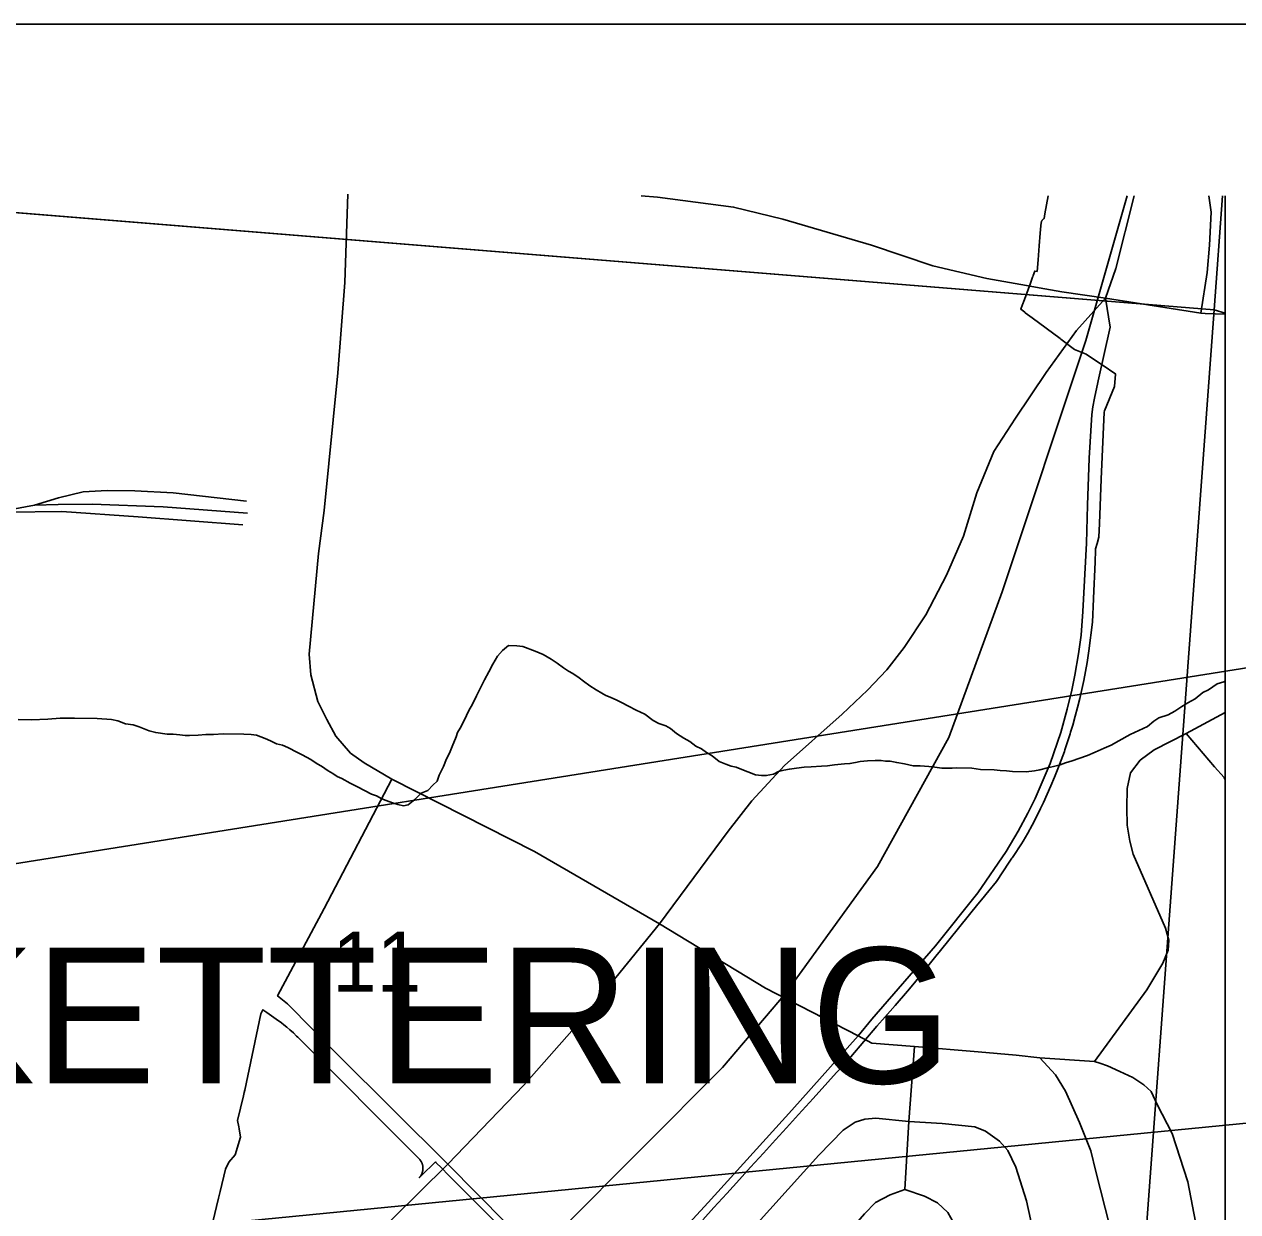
# Model space of a CAD drawing. Extents: x 0 to 34, y 0 to 22.
# Drawn here: x 8.078 to 8.926, y 16.492 to 17.321 of the extents above; entities that cross this region are included whole.
import ezdxf

# ---------------------------------------------------------------- set-up
doc = ezdxf.new("R2010")
doc.units = 0
for name, color, linetype in [('GM_X_City_Street', 7, 'Continuous'), ('GM_X_Corporation_Text', 7, 'Continuous'), ('GM_X_County_Road', 7, 'Continuous'), ('GM_X_Interchange_Ramps', 7, 'Continuous'), ('GM_X_Interstate_Route', 7, 'Continuous'), ('GM_X_Minor_River', 7, 'Continuous'), ('GM_X_Rail_Line', 7, 'Continuous'), ('GM_X_Section', 7, 'Continuous'), ('GM_X_Section_Text', 7, 'Continuous'), ('GM_X_State_Shield', 7, 'Continuous'), ('SH_Data', 7, 'Continuous'), ('SH_Text', 7, 'Continuous')]:
    doc.layers.add(name, color=color, linetype=linetype)

msp = doc.modelspace()

# ---------------------------------------------------------------- linework, layer by layer
at = {"layer": 'GM_X_City_Street'}
for p, q in [((8.77428, 17.13929), (8.79108, 17.13632)), ((8.90289, 17.1191), (8.91708, 17.11863))]:
    msp.add_line(p, q, dxfattribs=at)
for points in [[(8.30423, 17.20229), (8.30223, 17.14064), (8.29741, 17.07751), (8.2878, 16.98139), (8.28393, 16.95138), (8.27737, 16.88105), (8.27853, 16.86652), (8.28346, 16.84799), (8.28955, 16.83533), (8.29588, 16.82385), (8.30608, 16.812), (8.31569, 16.80509), (8.33504, 16.79384), (8.43467, 16.74332), (8.52194, 16.6928), (8.596, 16.64782), (8.66078, 16.61448)], [(8.50924, 17.20132), (8.52048, 17.20036), (8.57373, 17.19333), (8.60804, 17.185), (8.66994, 17.16672), (8.71272, 17.15242), (8.75056, 17.14348), (8.77428, 17.13929)], [(8.89993, 17.11919), (8.90433, 17.14773), (8.90613, 17.16688), (8.90718, 17.18977), (8.90552, 17.20132)], [(8.79108, 17.13632), (8.80294, 17.13423), (8.83335, 17.12977)], [(8.83335, 17.12977), (8.8132, 17.10715), (8.79191, 17.07787), (8.7706, 17.04594), (8.75551, 17.02264), (8.74359, 16.99375), (8.73413, 16.96356), (8.72247, 16.93634), (8.70783, 16.90862), (8.69292, 16.8858), (8.68061, 16.87013), (8.66714, 16.856), (8.64951, 16.83916), (8.60935, 16.80339), (8.58641, 16.77852), (8.56982, 16.75739), (8.52194, 16.6928), (8.46603, 16.62393), (8.42724, 16.58004), (8.37409, 16.52474), (8.37339, 16.52405)], [(8.83335, 17.12977), (8.89993, 17.11919), (8.90289, 17.1191)], [(8.82563, 16.59662), (8.86224, 16.64668), (8.87355, 16.66525), (8.87711, 16.67438), (8.87773, 16.68135), (8.87541, 16.68971), (8.85266, 16.74126), (8.85049, 16.75055), (8.84863, 16.7617), (8.84819, 16.77375), (8.84847, 16.78724), (8.85078, 16.7982), (8.85761, 16.80706), (8.86736, 16.81433), (8.88981, 16.82564), (8.91708, 16.84032)], [(8.91708, 16.79318), (8.91624, 16.79481), (8.90947, 16.8024), (8.88981, 16.82564)], [(8.37409, 16.52474), (8.29752, 16.60093), (8.2622, 16.63682), (8.25529, 16.64239), (8.28773, 16.70342), (8.33504, 16.79384)], [(8.66078, 16.61448), (8.67024, 16.60939), (8.7, 16.60693), (8.74442, 16.6033), (8.77113, 16.60095), (8.78749, 16.5991), (8.82563, 16.59662), (8.82933, 16.5954)], [(8.69321, 16.50704), (8.69608, 16.55462), (8.7, 16.60693)], [(8.82142, 16.07772), (8.82446, 16.10498), (8.83928, 16.3648), (8.84092, 16.3921), (8.84206, 16.42347), (8.84245, 16.43291), (8.84101, 16.45065), (8.83644, 16.48125), (8.82671, 16.51958), (8.82309, 16.53408), (8.81527, 16.55391), (8.80554, 16.57584), (8.79843, 16.5872), (8.78749, 16.5991)], [(8.82933, 16.5954), (8.83488, 16.59357), (8.84335, 16.58965), (8.85257, 16.58537), (8.86007, 16.58021), (8.86523, 16.57564), (8.86957, 16.56638), (8.88, 16.54623), (8.89101, 16.51236), (8.89956, 16.4676), (8.90366, 16.45342), (8.9073, 16.44171), (8.91222, 16.43455), (8.91708, 16.43041)], [(8.33835, 16.11751), (8.34308, 16.17527), (8.34511, 16.20122), (8.34753, 16.20963), (8.35258, 16.2199), (8.35836, 16.22793), (8.43231, 16.30916), (8.5113, 16.39581), (8.63324, 16.531), (8.65014, 16.54856), (8.65854, 16.55406), (8.66536, 16.55621), (8.67301, 16.55696), (8.69608, 16.55462)], [(8.7703, 16.14586), (8.77395, 16.15006), (8.77609, 16.15557), (8.77693, 16.16388), (8.7872, 16.36733), (8.78801, 16.4289), (8.78711, 16.45005), (8.78543, 16.46611), (8.77828, 16.49915), (8.77086, 16.52278), (8.76526, 16.53436), (8.75947, 16.54081), (8.74967, 16.5478), (8.7422, 16.55089), (8.7193, 16.55325), (8.69608, 16.55462)], [(8.37339, 16.52405), (8.2806, 16.43228), (8.22113, 16.37332), (8.16411, 16.31618), (8.1299, 16.28249)], [(8.48387, 16.41957), (8.4149, 16.48356), (8.37409, 16.52474)], [(8.40675, 16.17024), (8.40902, 16.19489), (8.41089, 16.20514), (8.41471, 16.21307), (8.41955, 16.21866), (8.4293, 16.22966), (8.47222, 16.27683), (8.54895, 16.36183), (8.64838, 16.47069), (8.66506, 16.49008), (8.6728, 16.49809), (8.68296, 16.50341), (8.69321, 16.50704)], [(8.71257, 16.1963), (8.718, 16.19834), (8.72369, 16.20253), (8.72695, 16.20794), (8.72844, 16.2155), (8.73236, 16.30796), (8.73627, 16.37031), (8.73758, 16.40806), (8.73599, 16.43611), (8.7332, 16.46342), (8.73152, 16.4719), (8.72965, 16.47992), (8.72341, 16.4911), (8.71614, 16.49782), (8.70701, 16.50257), (8.69321, 16.50704)]]:
    msp.add_lwpolyline(points, dxfattribs=at)
at = {"layer": 'GM_X_County_Road'}
for points in [[(8.83335, 17.12977), (8.84062, 17.15059), (8.85342, 17.20132)], [(8.82818, 17.0719), (8.83665, 17.10944), (8.83335, 17.12977)], [(8.48387, 16.41957), (8.55596, 16.49806), (8.61427, 16.56262), (8.66078, 16.61448), (8.6703, 16.62606), (8.71458, 16.67735), (8.74415, 16.71446), (8.764, 16.74322), (8.77243, 16.7574), (8.77907, 16.77004), (8.78434, 16.78033), (8.79479, 16.80464), (8.80217, 16.82643), (8.80662, 16.84256), (8.80995, 16.85601), (8.81197, 16.8663), (8.81456, 16.88137), (8.81643, 16.89433), (8.81748, 16.91094), (8.82007, 16.95866), (8.82088, 16.98508), (8.8221, 17.01797), (8.82388, 17.04852), (8.82461, 17.05387), (8.82583, 17.05986), (8.82797, 17.07094), (8.82818, 17.0719)]]:
    msp.add_lwpolyline(points, dxfattribs=at)
at = {"layer": 'GM_X_Interchange_Ramps'}
for points in [[(8.79327, 17.20132), (8.79105, 17.18863), (8.79046, 17.1853), (8.79024, 17.18517), (8.79007, 17.18506), (8.78994, 17.18496), (8.7898, 17.18484), (8.78963, 17.18469), (8.7895, 17.18455), (8.78936, 17.18439), (8.78925, 17.18424), (8.78912, 17.18406), (8.789, 17.18387), (8.78889, 17.18366), (8.7888, 17.18346), (8.78873, 17.18328), (8.78866, 17.18307), (8.78861, 17.18288), (8.78856, 17.18268), (8.78854, 17.18252), (8.78851, 17.18231), (8.78834, 17.18034), (8.78789, 17.17508), (8.78715, 17.16639), (8.7863, 17.15656), (8.7856, 17.14844), (8.78404, 17.14871), (8.78297, 17.14569), (8.78261, 17.14472), (8.78251, 17.14445), (8.78098, 17.14029), (8.7761, 17.12705), (8.77585, 17.12639), (8.77449, 17.12268), (8.77423, 17.12198), (8.77708, 17.11986), (8.77739, 17.11962), (8.78218, 17.11606), (8.78226, 17.11599), (8.80166, 17.10154), (8.80216, 17.10117), (8.81184, 17.09396), (8.81984, 17.09057), (8.82776, 17.08533), (8.83183, 17.08263), (8.84, 17.07723), (8.84035, 17.077), (8.84033, 17.07673), (8.83969, 17.06815), (8.83281, 17.05112), (8.83238, 17.05006), (8.83043, 17.00325), (8.82915, 16.97237), (8.82915, 16.97216), (8.82876, 16.96294), (8.82875, 16.96273), (8.82757, 16.95847), (8.82652, 16.95468), (8.8265, 16.95401), (8.82649, 16.9538), (8.82614, 16.94543), (8.82613, 16.94522), (8.82509, 16.92013), (8.82507, 16.91965), (8.8244, 16.90333), (8.82178, 16.88351), (8.82054, 16.87533), (8.81944, 16.86899), (8.81823, 16.86268), (8.81692, 16.85638), (8.81549, 16.85011), (8.81396, 16.84387), (8.81232, 16.83766), (8.81056, 16.83147), (8.80906, 16.82649), (8.80871, 16.82532), (8.80787, 16.82271), (8.80674, 16.8192), (8.80502, 16.81414), (8.80467, 16.81311), (8.80249, 16.80706), (8.8002, 16.80105), (8.79782, 16.79508), (8.79532, 16.78916), (8.79273, 16.78328), (8.79003, 16.77744), (8.78802, 16.77332), (8.78587, 16.76893), (8.78212, 16.7617), (8.77905, 16.75605), (8.77588, 16.75046), (8.77471, 16.74848), (8.76884, 16.7397), (8.76847, 16.73914), (8.76806, 16.73853), (8.76615, 16.73567), (8.75727, 16.72237), (8.75199, 16.71586), (8.74676, 16.70943), (8.74433, 16.70643), (8.71807, 16.67408), (8.71495, 16.67014), (8.70501, 16.65758), (8.70313, 16.6552), (8.69875, 16.65003), (8.69505, 16.6457), (8.68644, 16.63568), (8.67944, 16.62763), (8.67376, 16.62115), (8.65546, 16.59971), (8.65525, 16.59947), (8.65505, 16.59923), (8.65485, 16.59899), (8.65457, 16.59866), (8.6487, 16.59219), (8.64557, 16.58875), (8.63944, 16.58199), (8.62921, 16.57072), (8.61904, 16.55951), (8.61061, 16.55021), (8.60294, 16.54176), (8.5945, 16.53246), (8.58555, 16.5226), (8.57788, 16.51415), (8.56893, 16.50429), (8.55999, 16.49443), (8.55232, 16.48598)], [(8.55232, 16.48598), (8.55999, 16.49443), (8.56893, 16.50429), (8.57788, 16.51415), (8.58555, 16.5226), (8.5945, 16.53246), (8.60294, 16.54176), (8.61061, 16.55021), (8.61904, 16.55951), (8.62921, 16.57072), (8.63944, 16.58199), (8.64557, 16.58875), (8.6487, 16.59219), (8.65457, 16.59866), (8.65485, 16.59899), (8.65505, 16.59923), (8.65525, 16.59947), (8.65546, 16.59971), (8.67376, 16.62115), (8.67944, 16.62763), (8.68644, 16.63568), (8.69505, 16.6457), (8.69875, 16.65003), (8.70313, 16.6552), (8.71495, 16.67014), (8.71807, 16.67408), (8.74433, 16.70643), (8.74676, 16.70943), (8.75199, 16.71586), (8.75727, 16.72237), (8.76615, 16.73567), (8.76806, 16.73853), (8.76847, 16.73914), (8.76884, 16.7397), (8.77471, 16.74848), (8.77588, 16.75046), (8.77905, 16.75605), (8.78212, 16.7617), (8.78587, 16.76893), (8.78802, 16.77332), (8.79003, 16.77744), (8.79273, 16.78328), (8.79532, 16.78916), (8.79782, 16.79508), (8.8002, 16.80105), (8.80249, 16.80706), (8.80467, 16.81311), (8.80502, 16.81414), (8.80674, 16.8192), (8.80787, 16.82271), (8.80871, 16.82532), (8.80906, 16.82649), (8.81056, 16.83147), (8.81232, 16.83766), (8.81396, 16.84387), (8.81549, 16.85011), (8.81692, 16.85638), (8.81823, 16.86268), (8.81944, 16.86899), (8.82054, 16.87533), (8.82178, 16.88351), (8.8244, 16.90333), (8.82507, 16.91965), (8.82509, 16.92013), (8.82613, 16.94522), (8.82649, 16.9538), (8.82652, 16.95468), (8.82757, 16.95847), (8.82876, 16.96294), (8.82915, 16.97216), (8.82915, 16.97237), (8.83043, 17.00325), (8.83238, 17.05006), (8.83281, 17.05112), (8.83969, 17.06815), (8.84033, 17.07673), (8.84035, 17.077), (8.84, 17.07723), (8.83183, 17.08263), (8.82776, 17.08533), (8.81984, 17.09057), (8.81184, 17.09396), (8.80216, 17.10117), (8.80166, 17.10154), (8.78226, 17.11599), (8.78218, 17.11606), (8.77739, 17.11962), (8.77708, 17.11986), (8.77423, 17.12198), (8.77449, 17.12268), (8.77585, 17.12639), (8.7761, 17.12705), (8.78098, 17.14029), (8.78251, 17.14445), (8.78261, 17.14472), (8.78297, 17.14569), (8.78404, 17.14871), (8.7856, 17.14844), (8.7863, 17.15656), (8.78715, 17.16639), (8.78789, 17.17508), (8.78834, 17.18034), (8.78851, 17.18231), (8.78854, 17.18252), (8.78856, 17.18268), (8.78861, 17.18288), (8.78866, 17.18307), (8.78873, 17.18328), (8.7888, 17.18346), (8.78889, 17.18366), (8.789, 17.18387), (8.78912, 17.18406), (8.78925, 17.18424), (8.78936, 17.18439), (8.7895, 17.18455), (8.78963, 17.18469), (8.7898, 17.18484), (8.78994, 17.18496), (8.79007, 17.18506), (8.79024, 17.18517), (8.79046, 17.1853), (8.79105, 17.18863), (8.79327, 17.20132)], [(8.91708, 14.92786), (8.91708, 17.20132)], [(8.40594, 16.48576), (8.39125, 16.50052), (8.39124, 16.50052), (8.37441, 16.51742), (8.3744, 16.51743), (8.36992, 16.52193), (8.36991, 16.52194), (8.36587, 16.52599), (8.36546, 16.52641), (8.35554, 16.51668), (8.35427, 16.51543), (8.35414, 16.51531), (8.35421, 16.51538), (8.35428, 16.51545), (8.35438, 16.51556), (8.35446, 16.51566), (8.35463, 16.51585), (8.35481, 16.51608), (8.35497, 16.51629), (8.3551, 16.51648), (8.35524, 16.51667), (8.35535, 16.51685), (8.35548, 16.51706), (8.3556, 16.51728), (8.35572, 16.5175), (8.35585, 16.51775), (8.35595, 16.51796), (8.35605, 16.51819), (8.35615, 16.51844), (8.35625, 16.51871), (8.35633, 16.51895), (8.35648, 16.51944), (8.35656, 16.51979), (8.35668, 16.52036), (8.35675, 16.52094), (8.35679, 16.52137), (8.3568, 16.52186), (8.35679, 16.52231), (8.35676, 16.52277), (8.35672, 16.52313), (8.35666, 16.52351), (8.3566, 16.52384), (8.35652, 16.52417), (8.3564, 16.52463), (8.35626, 16.52506), (8.35612, 16.52543), (8.35596, 16.52579), (8.35575, 16.52622), (8.35554, 16.52661), (8.35531, 16.52699), (8.3551, 16.52731), (8.35482, 16.52768), (8.3546, 16.52796), (8.35433, 16.52827), (8.35404, 16.52858), (8.26941, 16.61346), (8.26859, 16.61428), (8.26634, 16.61647), (8.26385, 16.61872), (8.26168, 16.62057), (8.25971, 16.62215), (8.25802, 16.62343), (8.25633, 16.62467), (8.25531, 16.62539), (8.25418, 16.62619), (8.25265, 16.62728), (8.25113, 16.62836), (8.24945, 16.62955), (8.24774, 16.63077), (8.24638, 16.63174), (8.24504, 16.63269), (8.24357, 16.62986), (8.23244, 16.57654), (8.23201, 16.57481), (8.23146, 16.57258), (8.22719, 16.55534), (8.22827, 16.55098), (8.22851, 16.54943), (8.22938, 16.54361), (8.22565, 16.53135), (8.2213, 16.52626), (8.21878, 16.52138), (8.21507, 16.5058), (8.21391, 16.50095), (8.19935, 16.4398)], [(8.19935, 16.4398), (8.21391, 16.50095), (8.21507, 16.5058), (8.21878, 16.52138), (8.2213, 16.52626), (8.22565, 16.53135), (8.22938, 16.54361), (8.22851, 16.54943), (8.22827, 16.55098), (8.22719, 16.55534), (8.23146, 16.57258), (8.23201, 16.57481), (8.23244, 16.57654), (8.24357, 16.62986), (8.24504, 16.63269), (8.24638, 16.63174), (8.24774, 16.63077), (8.24945, 16.62955), (8.25113, 16.62836), (8.25265, 16.62728), (8.25418, 16.62619), (8.25531, 16.62539), (8.25633, 16.62467), (8.25802, 16.62343), (8.25971, 16.62215), (8.26168, 16.62057), (8.26385, 16.61872), (8.26634, 16.61647), (8.26859, 16.61428), (8.26931, 16.61356), (8.26941, 16.61346), (8.35404, 16.52858), (8.35433, 16.52827), (8.3546, 16.52796), (8.35482, 16.52768), (8.3551, 16.52731), (8.35531, 16.52699), (8.35554, 16.52661), (8.35575, 16.52622), (8.35596, 16.52579), (8.35612, 16.52543), (8.35626, 16.52506), (8.3564, 16.52463), (8.35652, 16.52417), (8.3566, 16.52384), (8.35666, 16.52351), (8.35672, 16.52313), (8.35676, 16.52277), (8.35679, 16.52231), (8.3568, 16.52186), (8.35679, 16.52137), (8.35675, 16.52094), (8.35668, 16.52036), (8.35656, 16.51979), (8.35648, 16.51944), (8.35633, 16.51895), (8.35625, 16.51871), (8.35615, 16.51844), (8.35605, 16.51819), (8.35595, 16.51796), (8.35585, 16.51775), (8.35572, 16.5175), (8.3556, 16.51728), (8.35548, 16.51706), (8.35535, 16.51685), (8.35524, 16.51667), (8.3551, 16.51648), (8.35497, 16.51629), (8.35481, 16.51608), (8.35463, 16.51585), (8.35446, 16.51566), (8.35438, 16.51556), (8.35428, 16.51545), (8.35421, 16.51538), (8.35414, 16.51531), (8.35427, 16.51543), (8.35554, 16.51668), (8.36546, 16.52641), (8.36587, 16.52599), (8.36992, 16.52193), (8.3744, 16.51743), (8.39124, 16.50052), (8.39125, 16.50052), (8.40594, 16.48576)]]:
    msp.add_lwpolyline(points, dxfattribs=at)
at = {"layer": 'GM_X_Interstate_Route'}
msp.add_lwpolyline([(8.91708, 14.98173), (8.91708, 17.20132)], dxfattribs=at)
at = {"layer": 'GM_X_Minor_River'}
for points in [[(8.07421, 16.83549), (8.08333, 16.83527), (8.09475, 16.83574), (8.10351, 16.83628), (8.1134, 16.83642), (8.12937, 16.83602), (8.13924, 16.83539), (8.14378, 16.83452), (8.14906, 16.83249), (8.15436, 16.83159), (8.15851, 16.83035), (8.16567, 16.82751), (8.1702, 16.82626), (8.17816, 16.8253), (8.18234, 16.82519), (8.18689, 16.8247), (8.19069, 16.82422), (8.19373, 16.82415), (8.19982, 16.82438), (8.20516, 16.825), (8.21048, 16.82487), (8.21734, 16.82546), (8.23178, 16.8251), (8.23672, 16.82498), (8.24051, 16.8245), (8.24654, 16.82207), (8.2503, 16.82046), (8.25443, 16.81845), (8.2586, 16.81759), (8.26236, 16.81597), (8.26912, 16.81238), (8.2725, 16.81077), (8.27851, 16.80758), (8.28299, 16.80443), (8.28599, 16.80283), (8.29048, 16.79968), (8.29385, 16.79769), (8.29685, 16.79572), (8.30023, 16.79411), (8.30586, 16.79093), (8.31112, 16.78851), (8.32088, 16.78333), (8.32428, 16.7821), (8.32803, 16.7801), (8.33104, 16.77889), (8.33557, 16.77725), (8.33934, 16.77602), (8.34312, 16.77516), (8.34656, 16.77584), (8.35121, 16.77953), (8.35551, 16.78398), (8.36011, 16.78577), (8.36363, 16.78948), (8.36674, 16.79245), (8.36799, 16.7966), (8.37118, 16.80261), (8.37321, 16.80788), (8.37521, 16.81202), (8.37723, 16.81653), (8.38005, 16.8233), (8.38089, 16.82632), (8.38286, 16.82932), (8.38446, 16.83232), (8.38727, 16.83834), (8.38887, 16.84172), (8.39127, 16.84622), (8.39407, 16.85186), (8.39967, 16.86313), (8.40285, 16.86875), (8.40564, 16.87401), (8.40882, 16.87963), (8.41235, 16.88373), (8.41661, 16.88704), (8.42231, 16.8869)], [(8.42231, 16.8869), (8.42649, 16.88642), (8.43515, 16.88316), (8.4408, 16.88073), (8.44642, 16.87755), (8.45054, 16.87479), (8.45502, 16.87163), (8.45839, 16.86927), (8.46139, 16.86767), (8.46588, 16.86452), (8.46886, 16.86216), (8.47335, 16.85901), (8.47784, 16.85623), (8.48159, 16.85386), (8.48459, 16.85226), (8.4876, 16.85105), (8.49212, 16.84903), (8.4955, 16.84742), (8.50038, 16.84464), (8.50563, 16.84185), (8.51165, 16.83904), (8.51762, 16.8347), (8.52138, 16.83271), (8.52628, 16.83106), (8.52966, 16.82908), (8.53375, 16.82555), (8.539, 16.82238), (8.54312, 16.81999), (8.54723, 16.81685), (8.55136, 16.81484), (8.55473, 16.81248), (8.55885, 16.81009), (8.5637, 16.80617), (8.56821, 16.80416), (8.57199, 16.80292), (8.57539, 16.80207), (8.58066, 16.80004), (8.58367, 16.79883), (8.58895, 16.79679), (8.59312, 16.79631), (8.59654, 16.79622), (8.60151, 16.79724), (8.60498, 16.79905), (8.60881, 16.8001), (8.61263, 16.80076), (8.61759, 16.8014), (8.62292, 16.80203), (8.62788, 16.80228), (8.63512, 16.80286), (8.63931, 16.80314), (8.64427, 16.80378), (8.65113, 16.80437), (8.65494, 16.80465), (8.65876, 16.80532), (8.66219, 16.80599), (8.66715, 16.80663), (8.67248, 16.80687), (8.67666, 16.80677), (8.6797, 16.80632), (8.68312, 16.80623), (8.68766, 16.80536), (8.69296, 16.80446), (8.69901, 16.80317), (8.70395, 16.80305), (8.71003, 16.80252), (8.7142, 16.80203), (8.71913, 16.80153), (8.72293, 16.80143), (8.72635, 16.80134), (8.7294, 16.80165), (8.74004, 16.80138), (8.74611, 16.80047), (8.75561, 16.80023), (8.75978, 16.79975), (8.76434, 16.79964), (8.76851, 16.79915), (8.77801, 16.79891), (8.78373, 16.79953), (8.78755, 16.8002), (8.79291, 16.80159), (8.79712, 16.80262), (8.80171, 16.80365), (8.80555, 16.80507), (8.81014, 16.80648), (8.81475, 16.80827), (8.82089, 16.81039), (8.82627, 16.81254), (8.83242, 16.81543), (8.83742, 16.81759), (8.84282, 16.82049), (8.85053, 16.82487), (8.85361, 16.82631), (8.85669, 16.82775), (8.86284, 16.83064), (8.86712, 16.83434), (8.87059, 16.83653), (8.87711, 16.83865), (8.88174, 16.8412), (8.88676, 16.8445), (8.89101, 16.84705), (8.89602, 16.84997)], [(8.89602, 16.84997), (8.90146, 16.8544), (8.90531, 16.8562), (8.91149, 16.86023), (8.91609, 16.86164), (8.91708, 16.8621)]]:
    msp.add_lwpolyline(points, dxfattribs=at)
at = {"layer": 'GM_X_Rail_Line'}
msp.add_line((8.08561, 16.98525), (8.0577, 16.98008), dxfattribs=at)
for points in [[(7.56811, 15.60595), (8.45273, 16.47869), (8.56606, 16.59234), (8.60997, 16.64414), (8.67413, 16.73275), (8.72397, 16.82286), (8.76125, 16.92452), (8.81965, 17.10025), (8.84855, 17.20132)], [(8.23357, 16.98788), (8.18228, 16.9938), (8.15564, 16.99511), (8.13624, 16.99544), (8.11948, 16.99445), (8.10238, 16.99018), (8.08561, 16.98525)], [(8.23423, 16.97966), (8.17537, 16.98393), (8.12572, 16.9859), (8.10205, 16.98558), (8.08561, 16.98525)], [(8.0577, 16.98008), (8.06719, 16.98031), (8.10468, 16.98064), (8.15795, 16.97703), (8.23094, 16.97144)]]:
    msp.add_lwpolyline(points, dxfattribs=at)
at = {"layer": 'GM_X_Section'}
msp.add_lwpolyline([(7.88532, 17.20474), (8.90934, 17.12155), (8.83221, 16.07695), (7.80451, 16.16627)], close=True, dxfattribs=at)
at = {"layer": 'GM_X_State_Shield'}
for points in [[(7.92735, 17.20132), (8.90934, 17.12155), (8.91499, 17.20132)], [(8.91499, 17.20132), (8.90934, 17.12155), (8.91708, 17.11923), (8.91708, 17.20132)]]:
    msp.add_lwpolyline(points, dxfattribs=at)
msp.add_lwpolyline([(8.91708, 16.05391), (8.91708, 17.11923), (8.90934, 17.12155), (8.83221, 16.07695)], close=True, dxfattribs=at)
at = {"layer": 'SH_Data'}
msp.add_line((2, 17.32109), (9, 17.32109), dxfattribs=at)
at = {"layer": 'SH_Text'}
msp.add_lwpolyline([(9.61689, 16.98057), (3.73843, 16.04511), (9.61689, 16.62061)], close=True, dxfattribs=at)

# ---------------------------------------------------------------- texts
at = {"layer": 'GM_X_Corporation_Text'}
msp.add_text('KETTERING', height=0.094697, rotation=0.00001, dxfattribs=at).set_placement((8.00137, 16.5813))
at = {"layer": 'GM_X_Section_Text'}
msp.add_text('11', height=0.041856, rotation=0.00001, dxfattribs=at).set_placement((8.29335, 16.64542))

doc.saveas('drawing.dxf')
